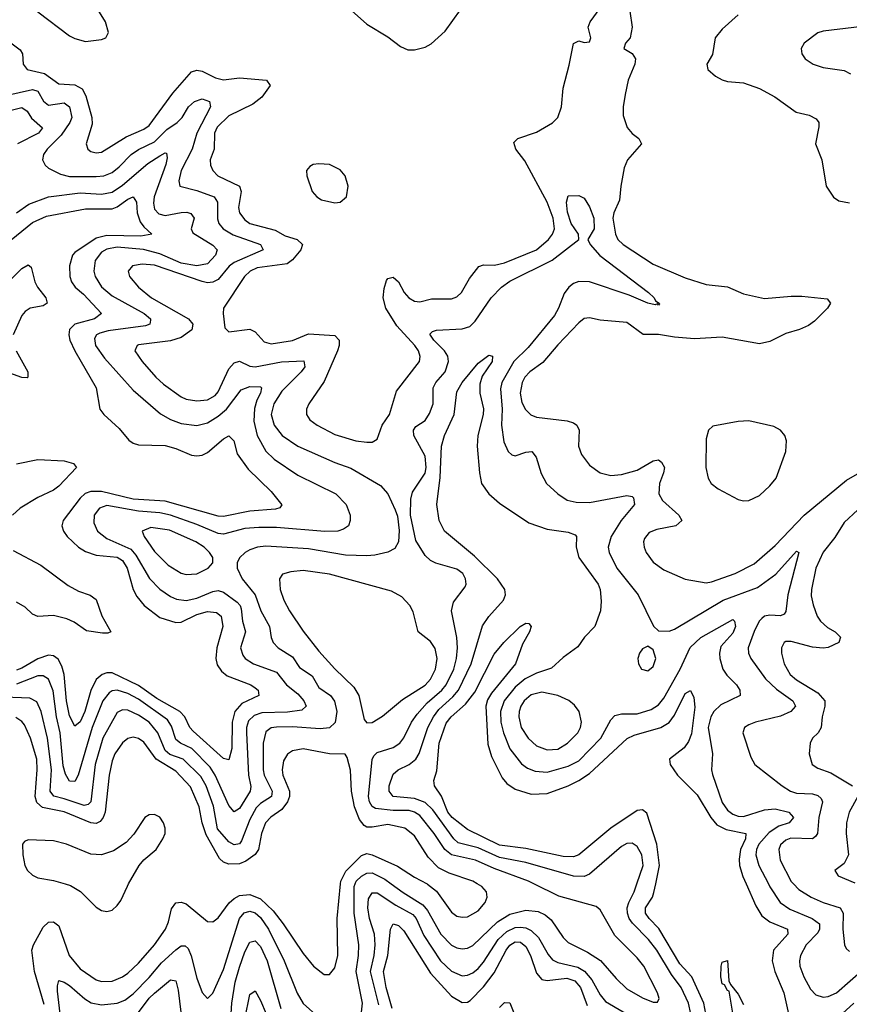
# Model space of a CAD drawing. Header units: inches. Extents: x 1694797 to 1849917, y 907313 to 1017959.
# Tile 333 of 656: x 1711642 to 1714769, y 1009546 to 1013258. Entities that reach past the tile are written whole.
import ezdxf

# ---------------------------------------------------------------- set-up
doc = ezdxf.new("R2010")
doc.units = ezdxf.units.IN
doc.header["$MEASUREMENT"] = 0
doc.layers.add('B7010', color=7, linetype='Continuous')
doc.layers.add('B7011', color=7, linetype='Continuous')

msp = doc.modelspace()

# ---------------------------------------------------------------- linework, layer by layer
at = {"layer": 'B7010', "color": 5}
for points, elevation in [([(1711734.2, 1009545.8), (1711697.5, 1009670), (1711687.6, 1009750), (1711693.8, 1009770), (1711730, 1009837.1), (1711750, 1009855.6), (1711770, 1009857.2), (1711790, 1009841.8), (1711828.9, 1009730), (1711870, 1009680.1), (1711930, 1009638.2), (1711950, 1009632), (1711990, 1009633.1), (1712030, 1009649.1), (1712050, 1009663.4), (1712090, 1009701.7), (1712149.9, 1009770), (1712192, 1009830), (1712203.2, 1009856.8), (1712214.4, 1009905.6), (1712230, 1009929.3), (1712250, 1009931.7), (1712270, 1009925), (1712350, 1009858.8), (1712370, 1009857.2), (1712390, 1009871.9), (1712431.7, 1009928.3), (1712450, 1009945.4), (1712470, 1009956.5), (1712510, 1009960.6), (1712550, 1009943.3), (1712598, 1009898), (1712635.4, 1009850), (1712710, 1009737.3), (1712750, 1009690.2), (1712790, 1009658.6), (1712810, 1009658.5), (1712830, 1009683.7), (1712840.7, 1009730), (1712838.5, 1009870), (1712851.6, 1010000)], 880), ([(1711813.4, 1010000), (1711833.7, 1009993.7), (1711871.6, 1009971.6), (1711930, 1009912.7), (1711950, 1009899.7), (1711970, 1009896.2), (1711990, 1009901.3), (1712010, 1009918.3), (1712022.8, 1009937.2), (1712047.9, 1009992.1), (1712052.4, 1010000)], 920), ([(1712930, 1009517.1), (1712934.4, 1009550), (1712910.5, 1009670), (1712919.4, 1009730), (1712919.9, 1009770), (1712902.1, 1009890), (1712902.2, 1009990), (1712906.5, 1010000)], 860), ([(1713042.5, 1010000), (1713087.3, 1009967.3), (1713161, 1009921), (1713179.5, 1009899.5), (1713230, 1009810.1), (1713270, 1009769.6), (1713290, 1009758.7), (1713310, 1009755), (1713330, 1009758), (1713350, 1009767.6), (1713443.4, 1009856.6), (1713490, 1009886.2), (1713550, 1009901.2), (1713595.7, 1009895.7), (1713623.2, 1009883.2), (1713645.2, 1009865.2), (1713690, 1009798.4), (1713710, 1009778.8), (1713782.6, 1009742.6), (1713831.3, 1009711.3), (1713890, 1009643.5), (1713930, 1009605), (1713990, 1009570.2), (1714030, 1009554.6), (1714046.3, 1009553.7), (1714051.8, 1009568.2), (1714046.6, 1009590), (1713994.6, 1009690), (1713970, 1009721), (1713884.9, 1009804.9), (1713830, 1009902), (1713814.8, 1009914.8), (1713673.6, 1009953.6), (1713580, 1010000)], 860), ([(1713178.2, 1010000), (1713179.4, 1009999.4), (1713212.9, 1009972.9), (1713270, 1009892.9), (1713290, 1009879), (1713310, 1009874.2), (1713330, 1009876.3), (1713370, 1009898.9), (1713397.1, 1009930), (1713404.1, 1009950), (1713401.4, 1009970), (1713383.5, 1009990), (1713366.6, 1010000)], 880), ([(1714171.8, 1009510), (1714162.5, 1009550), (1714135.8, 1009610), (1714098.4, 1009658.4), (1714043.5, 1009750), (1714012.7, 1009790), (1713952.2, 1009852.2), (1713939.4, 1009870), (1713932.6, 1009890), (1713931.9, 1009910), (1713937.5, 1009930), (1713958.2, 1009970), (1713968.4, 1010000)], 840), ([(1714227.9, 1009510), (1714220.3, 1009550), (1714174.9, 1009650), (1714130, 1009698.4), (1714051.7, 1009831.7), (1714014.2, 1009870), (1714001.5, 1009890), (1714001.5, 1009910), (1714027, 1009950), (1714032.5, 1009967.5), (1714039.2, 1010000)], 820), ([(1714380.3, 1010000), (1714417, 1009917), (1714440, 1009880), (1714470, 1009857), (1714535.9, 1009830), (1714537.3, 1009810), (1714483, 1009750), (1714478.3, 1009710), (1714488.8, 1009670), (1714522.2, 1009590), (1714539.3, 1009510), (1714550, 1009488.2), (1714570, 1009470.9), (1714604.4, 1009464.4), (1714650, 1009467.3), (1714690, 1009478.4), (1714730, 1009499.5), (1714785.6, 1009550)], 820), ([(1714464.1, 1010000), (1714470, 1009988.5), (1714509, 1009930), (1714544.4, 1009904.4), (1714629.3, 1009870), (1714656.6, 1009850), (1714656.9, 1009830), (1714650, 1009815.8), (1714607, 1009770), (1714585, 1009730), (1714580.8, 1009710), (1714582.2, 1009690), (1714597.2, 1009650), (1714622.9, 1009602.9), (1714642.4, 1009582.4), (1714670, 1009572.6), (1714690, 1009575.7), (1714721.4, 1009590), (1714875.1, 1009724.9)], 840), ([(1714559.1, 1010000), (1714579.2, 1009979.2), (1714625.8, 1009950), (1714670, 1009930.5), (1714734.6, 1009910), (1714745.7, 1009890), (1714744.4, 1009830), (1714750.8, 1009770.8), (1714756.8, 1009756.8), (1714770, 1009745.4)], 860), ([(1712995.3, 1009544.7), (1712964, 1009670), (1712977.7, 1009730), (1712981.6, 1009770), (1712979.7, 1009810), (1712959.9, 1009870), (1712954.4, 1009910), (1712956.8, 1009943.2), (1712970, 1009966.3), (1712990, 1009966), (1713059.7, 1009919.7), (1713124.3, 1009884.3), (1713137, 1009870), (1713165.4, 1009805.4), (1713228.6, 1009710), (1713270, 1009671.5), (1713310, 1009653.7), (1713330, 1009655.6), (1713350, 1009664.7), (1713370, 1009681.4), (1713390, 1009704.7), (1713445.8, 1009790), (1713478.8, 1009821.2), (1713510, 1009835.1), (1713530, 1009836.9), (1713550, 1009834.1), (1713570, 1009824.9), (1713597.8, 1009797.8), (1713633.5, 1009733.5), (1713650, 1009713.5), (1713670, 1009703.5), (1713745.6, 1009685.6), (1713770.8, 1009670.8), (1713799, 1009639), (1713830, 1009582.1), (1713850, 1009556.6), (1713968.1, 1009488.1)], 840), ([(1711794.8, 1009510), (1711784, 1009596), (1711784, 1009616), (1711790, 1009635.3), (1711810, 1009629.2), (1711830, 1009616.4), (1711887.2, 1009567.2), (1711911.7, 1009551.7), (1711950, 1009543.9), (1712010, 1009550.1), (1712038.3, 1009561.7), (1712070, 1009585.7), (1712130, 1009646.9), (1712177, 1009703), (1712230, 1009751.9), (1712250, 1009766.2), (1712266.3, 1009766.3), (1712276.7, 1009756.7), (1712288.9, 1009728.9), (1712310, 1009644.9), (1712330, 1009590.4), (1712350, 1009567.7), (1712370, 1009588.2), (1712410, 1009677.6), (1712469.9, 1009870), (1712488.5, 1009891.5), (1712510, 1009896.8), (1712530, 1009890.7), (1712550, 1009873.6), (1712579.9, 1009830), (1712638.3, 1009710), (1712687.7, 1009587.7), (1712710, 1009549.4), (1712770, 1009496.1)], 860), ([(1713045.7, 1009530), (1713023.6, 1009610), (1713012.9, 1009670), (1713029.9, 1009730), (1713039.9, 1009830), (1713050, 1009849.2), (1713070, 1009842.8), (1713090, 1009823), (1713190, 1009663), (1713270, 1009576.6), (1713310, 1009553.5), (1713330, 1009553.9), (1713339.4, 1009560.6), (1713390, 1009611.7), (1713430, 1009664.2), (1713475.2, 1009750), (1713490, 1009768.9), (1713510, 1009781.1), (1713530, 1009780.4), (1713550, 1009763.8), (1713567, 1009730), (1713590, 1009663.5), (1713610, 1009639.8), (1713630, 1009635.9), (1713704.7, 1009644.7), (1713734.8, 1009634.8), (1713756.3, 1009610), (1713781.4, 1009541.4)], 820), ([(1712429.9, 1009370.1), (1712441.5, 1009550), (1712454.7, 1009630), (1712470, 1009685.6), (1712490, 1009744), (1712510, 1009780.2), (1712530, 1009784.8), (1712550, 1009764.2), (1712574.2, 1009710), (1712626.3, 1009530)], 840), ([(1714333.7, 1009490), (1714316.1, 1009596.1), (1714310, 1009598.4), (1714299.1, 1009619.1), (1714290, 1009623.1), (1714285, 1009650), (1714285.5, 1009690), (1714290, 1009704.9), (1714310, 1009711.3), (1714315.1, 1009635.1), (1714320.7, 1009620.7), (1714350, 1009584.9), (1714370, 1009544.9)], 780), ([(1712090, 1009515.4), (1712130, 1009569.3), (1712150, 1009587.6), (1712210, 1009638.1), (1712230, 1009635.2), (1712239.3, 1009599.3), (1712254.5, 1009474.5)], 840), ([(1712490, 1009490.4), (1712510, 1009583.1), (1712530, 1009596.5), (1712550, 1009560.2), (1712613.3, 1009410)], 820), ([(1713450, 1009533.6), (1713470, 1009553.5), (1713490, 1009551.6), (1713518.9, 1009478.9)], 780)]:
    msp.add_lwpolyline(points, dxfattribs=dict(at, elevation=elevation))
at = {"layer": 'B7011', "color": 5}
for points, elevation in [([(1711630.5, 1013589.5), (1711610, 1013578), (1711590, 1013556), (1711585.8, 1013530), (1711606.9, 1013410), (1711626.9, 1013370), (1711710, 1013287.5), (1711830, 1013197.7), (1711850, 1013186.7), (1711890, 1013176), (1711950, 1013183.2), (1711967, 1013190), (1711976.4, 1013210), (1711965.3, 1013250), (1711914.4, 1013334.4), (1711862.5, 1013402.5), (1711781.5, 1013490), (1711698.7, 1013570), (1711670, 1013582.6)], 920), ([(1712770, 1012715.3), (1712748, 1012712), (1712735, 1012705), (1712722.8, 1012690), (1712723.9, 1012670), (1712745, 1012610), (1712761.8, 1012590), (1712779.6, 1012579.6), (1712830, 1012568), (1712850, 1012570.2), (1712873.7, 1012590), (1712879.6, 1012630), (1712868.9, 1012670), (1712850, 1012692.7), (1712810, 1012711.9)], 920), ([(1714390, 1011745.5), (1714350, 1011743.9), (1714254.2, 1011725.8), (1714238.5, 1011710), (1714230, 1011678), (1714228.8, 1011570), (1714237.5, 1011530), (1714248.2, 1011510), (1714274.6, 1011490), (1714350, 1011449.3), (1714370, 1011444.1), (1714390, 1011446), (1714430, 1011464.7), (1714470, 1011500.7), (1714493.2, 1011530), (1714529.8, 1011630), (1714532.9, 1011670), (1714526, 1011690), (1714509.7, 1011710), (1714484.8, 1011724.8)], 920), ([(1712136.8, 1011343.2), (1712103.6, 1011330), (1712110.9, 1011310), (1712150, 1011252.9), (1712201.1, 1011201.1), (1712250, 1011171.8), (1712270, 1011166.1), (1712310, 1011169), (1712352, 1011190), (1712369.8, 1011210), (1712369.8, 1011230), (1712358, 1011250), (1712337.4, 1011270), (1712305.5, 1011290), (1712206.6, 1011333.4)], 860), ([(1712710, 1011181.4), (1712663.4, 1011176.6), (1712632.4, 1011167.6), (1712620.7, 1011150), (1712623.9, 1011110), (1712638, 1011070), (1712659.5, 1011030), (1712710, 1010953), (1712770, 1010878), (1712830, 1010811), (1712901.5, 1010741.5), (1712920.1, 1010710), (1712940.2, 1010620.2), (1712950, 1010606.7), (1712970, 1010609.1), (1713010, 1010632.8), (1713084.8, 1010695.2), (1713170, 1010749.3), (1713190, 1010772.1), (1713209.5, 1010810), (1713215.6, 1010850), (1713207.6, 1010887.6), (1713190, 1010913.3), (1713144, 1010950), (1713125.4, 1011025.4), (1713112.8, 1011050), (1713082.3, 1011082.3), (1713043.6, 1011103.6), (1712810, 1011168.1)], 880), ([(1714010, 1010896), (1713990, 1010886), (1713978, 1010870), (1713972.4, 1010850), (1713974.9, 1010830), (1713985.5, 1010810), (1714010, 1010803.7), (1714030, 1010819.3), (1714039.7, 1010850), (1714030, 1010882.7)], 860), ([(1713610, 1010722.3), (1713570, 1010713), (1713543.8, 1010690), (1713530.6, 1010670), (1713524.3, 1010650), (1713523.1, 1010630), (1713532.8, 1010590), (1713558, 1010550), (1713590, 1010520.6), (1713630, 1010505), (1713670, 1010507.9), (1713706.3, 1010530), (1713745.9, 1010570), (1713756.2, 1010590), (1713760.2, 1010610), (1713750.6, 1010650), (1713733.7, 1010673.7), (1713712.1, 1010692.1), (1713670.7, 1010710.7)], 860)]:
    msp.add_lwpolyline(points, close=True, dxfattribs=dict(at, elevation=elevation))
for points, elevation in [([(1711598.9, 1013178.9), (1711644.2, 1013144.2), (1711652.4, 1013130), (1711655.3, 1013090), (1711670.1, 1013070.1), (1711735.7, 1013055.7), (1711790, 1013016.9), (1711850, 1013011.9), (1711877, 1012997), (1711890.9, 1012970.9), (1711914.2, 1012890), (1711915.2, 1012864.8), (1711892.8, 1012790), (1711898.9, 1012770), (1711910, 1012760.8), (1711930, 1012756.2), (1711950, 1012758.2), (1712043.8, 1012816.2), (1712110, 1012845), (1712130, 1012859.7), (1712218.8, 1012981.2), (1712290, 1013062), (1712310, 1013068.2), (1712330, 1013064.2), (1712379.5, 1013039.5), (1712410, 1013031.7), (1712470, 1013038.7), (1712572.7, 1013030), (1712585.5, 1013010), (1712554.4, 1012965.6), (1712520.3, 1012939.7), (1712430, 1012895.3), (1712386.8, 1012853.2), (1712376.4, 1012830), (1712375.6, 1012770), (1712360.4, 1012730), (1712361.5, 1012710), (1712369.5, 1012690), (1712388.7, 1012670), (1712470.7, 1012630), (1712476.6, 1012610), (1712466.2, 1012550), (1712470.7, 1012530), (1712490, 1012503.6), (1712510, 1012489.3), (1712604.7, 1012464.7), (1712642.7, 1012442.7), (1712687.6, 1012430), (1712707.6, 1012410), (1712702, 1012390), (1712670, 1012352.5), (1712650, 1012337.7), (1712537.3, 1012322.7), (1712510.8, 1012310), (1712489.6, 1012290), (1712410.2, 1012170), (1712408.6, 1012150), (1712415.8, 1012095.8), (1712430, 1012081.1), (1712510, 1012091.7), (1712530, 1012081.4), (1712563.9, 1012043.9), (1712590, 1012036.3), (1712670, 1012048.3), (1712730, 1012073.5), (1712830, 1012067.6), (1712846.6, 1012050), (1712846.4, 1012030), (1712839.4, 1012010), (1712790, 1011894.2), (1712732.4, 1011810), (1712723.6, 1011790), (1712723.6, 1011770), (1712736.1, 1011750), (1712763.2, 1011730), (1712830, 1011694.1), (1712909, 1011671), (1712950, 1011665.2), (1712970, 1011665.4), (1712990, 1011677), (1713008.4, 1011730), (1713036.5, 1011770), (1713062.9, 1011857.1), (1713149, 1011970), (1713151.7, 1011988.3), (1713145, 1012010), (1713131.3, 1012030), (1713063.4, 1012103.4), (1713021.5, 1012170), (1713012, 1012210), (1713015.6, 1012244.4), (1713024.9, 1012275.1), (1713030, 1012282.8), (1713050, 1012287.9), (1713070, 1012270.3), (1713091.8, 1012230), (1713108.7, 1012210), (1713130, 1012197.4), (1713150, 1012195), (1713194.3, 1012205.7), (1713270, 1012206), (1713290, 1012213), (1713307, 1012230), (1713337.4, 1012282.6), (1713372.1, 1012327.9), (1713390, 1012333.4), (1713432.1, 1012332.1), (1713470, 1012341.6), (1713589.6, 1012390.4), (1713634.9, 1012430), (1713650.4, 1012450), (1713657.4, 1012470), (1713653.1, 1012510), (1713630, 1012570.5), (1713546, 1012726), (1713512.3, 1012770), (1713505, 1012795), (1713519.5, 1012810), (1713590, 1012833.6), (1713650, 1012869.6), (1713670.4, 1012890), (1713684.8, 1012930), (1713690, 1013000.5), (1713713.6, 1013086.4), (1713730, 1013168.2), (1713750, 1013178.7), (1713770, 1013172.7), (1713790, 1013174.8), (1713794.2, 1013190), (1713784.2, 1013230), (1713792.8, 1013250), (1713830, 1013301)], 880), ([(1712870, 1013313), (1712950, 1013241.3), (1713030, 1013192.9), (1713077.2, 1013157.2), (1713104.7, 1013144.7), (1713130, 1013143.9), (1713170, 1013154.7), (1713193, 1013167), (1713245.6, 1013214.4), (1713304.1, 1013295.9)], 920), ([(1713942, 1013290), (1713950.5, 1013230.5), (1713943, 1013190), (1713925.5, 1013170), (1713918.8, 1013150), (1713950, 1013130.5), (1713962.8, 1013110), (1713961.2, 1013090), (1713935.6, 1013030), (1713923.8, 1012976.2), (1713916.2, 1012930), (1713916.5, 1012896.5), (1713931.2, 1012851.2), (1713950, 1012828.9), (1713975.5, 1012810), (1713986.4, 1012790), (1713933.2, 1012730), (1713920.3, 1012699.7), (1713907.3, 1012630), (1713902.9, 1012577.1), (1713881.2, 1012530), (1713877.9, 1012510), (1713887.4, 1012450), (1713896.8, 1012430), (1713916.8, 1012410), (1714030, 1012336.4), (1714150, 1012285.5), (1714230, 1012260.1), (1714310, 1012251.6), (1714370, 1012225.1), (1714450, 1012206.9), (1714550, 1012216.3), (1714590, 1012215.2), (1714685.5, 1012205.5), (1714698.3, 1012190), (1714686.5, 1012170), (1714638.3, 1012121.7), (1714614.9, 1012105.1), (1714581.3, 1012090), (1714530, 1012075.4), (1714470, 1012044.7), (1714430, 1012036), (1714290, 1012061.8), (1714185.4, 1012054.6), (1714110, 1012060.9), (1714050, 1012071.8), (1713991.6, 1012071.6), (1713930, 1012116.5), (1713830, 1012125.7), (1713790, 1012134.5), (1713770, 1012131), (1713750, 1012115.8), (1713670, 1012032.8), (1713614, 1011966), (1713564.8, 1011930), (1713546.1, 1011910), (1713536.3, 1011890), (1713528.3, 1011850), (1713534.7, 1011814.7), (1713548.1, 1011788.1), (1713568.4, 1011768.4), (1713590, 1011759.6), (1713705.3, 1011745.3), (1713730, 1011738.3), (1713742, 1011730), (1713750.7, 1011710), (1713748.6, 1011650), (1713759.5, 1011619.5), (1713790, 1011579.1), (1713830, 1011549.5), (1713870, 1011539.9), (1713910, 1011543.2), (1713970, 1011560.4), (1714030, 1011595.5), (1714050, 1011598.2), (1714061.3, 1011590), (1714072.3, 1011570), (1714069.1, 1011550), (1714053.1, 1011510), (1714051.3, 1011470), (1714065.4, 1011445.4), (1714125.9, 1011390), (1714138.4, 1011370), (1714115.3, 1011350), (1714043.8, 1011336.2), (1714015.1, 1011324.9), (1713997.3, 1011302.7), (1713993.4, 1011290), (1713995.5, 1011270), (1714003.5, 1011250), (1714030, 1011213), (1714070, 1011184.2), (1714150, 1011149.2), (1714230, 1011135.7), (1714250, 1011138.3), (1714338.5, 1011170), (1714410, 1011206.4), (1714490, 1011276), (1714598.5, 1011390), (1714757.9, 1011522.1), (1714850, 1011574.6)], 880), ([(1714350, 1013276.5), (1714290, 1013222.9), (1714263.8, 1013190), (1714253, 1013127), (1714232, 1013090), (1714236.4, 1013070), (1714264.8, 1013044.8), (1714290, 1013031.4), (1714310, 1013025.2), (1714370, 1013019.7), (1714430, 1012998.9), (1714487.8, 1012967.8), (1714568.7, 1012910), (1714618, 1012898), (1714644.8, 1012884.8), (1714654.4, 1012870), (1714654.2, 1012854.2), (1714642.2, 1012790), (1714665.5, 1012730), (1714682, 1012630), (1714708.9, 1012588.9), (1714730, 1012575.8), (1714770, 1012567.2)], 920), ([(1714870, 1013238.5), (1714670, 1013214.8), (1714650, 1013208.4), (1714599.3, 1013170), (1714588.2, 1013150), (1714590.4, 1013130), (1714603.1, 1013110), (1714633.4, 1013090), (1714670, 1013077.3), (1714750, 1013066.5), (1714773.8, 1013053.8)], 940), ([(1711590, 1012972), (1711690, 1012995.3), (1711710, 1012988.3), (1711731.2, 1012951.2), (1711750, 1012936.2), (1711810, 1012945.2), (1711829.4, 1012929.4), (1711837.9, 1012890), (1711831.3, 1012870), (1711797.7, 1012822.3), (1711746, 1012770), (1711731.9, 1012750), (1711728.4, 1012730), (1711738, 1012710), (1711750, 1012698.6), (1711795.3, 1012675.3), (1711830, 1012667.4), (1711930, 1012666.7), (1711958.5, 1012670), (1711990, 1012682.1), (1712017.2, 1012702.8), (1712062.3, 1012750), (1712090, 1012768.4), (1712150, 1012797.4), (1712196.2, 1012843.8), (1712235.8, 1012870), (1712255, 1012890), (1712278.3, 1012930), (1712301.1, 1012950), (1712330, 1012959.8), (1712357.2, 1012950), (1712361.1, 1012930), (1712309.3, 1012830), (1712291.6, 1012770), (1712250.7, 1012690), (1712241.7, 1012650), (1712245.8, 1012630), (1712310, 1012614.1), (1712374.8, 1012590), (1712387.1, 1012570), (1712387.1, 1012507.1), (1712392.8, 1012490), (1712408.5, 1012470), (1712446.7, 1012446.7), (1712549.1, 1012410), (1712559.7, 1012390), (1712450, 1012343.2), (1712431.4, 1012328.6), (1712390, 1012278.4), (1712370, 1012268.5), (1712350, 1012266.3), (1712330, 1012270.5), (1712150, 1012332.3), (1712103.8, 1012336.2), (1712067.4, 1012330), (1712050.3, 1012309.7), (1712056, 1012290), (1712089.5, 1012250), (1712138.9, 1012210), (1712278.5, 1012130), (1712294.6, 1012110), (1712291.2, 1012088.8), (1712250, 1012060.1), (1712210, 1012047.6), (1712090, 1012032.3), (1712084.7, 1012030), (1712076.6, 1012010), (1712103, 1011970), (1712155.5, 1011910), (1712184.3, 1011884.3), (1712250, 1011836.2), (1712270, 1011828), (1712310, 1011821.7), (1712350, 1011825.5), (1712378.3, 1011841.7), (1712390, 1011855.1), (1712430, 1011941.7), (1712450, 1011964.5), (1712470, 1011970.8), (1712510, 1011952), (1712530, 1011949.4), (1712628.8, 1011968.8), (1712712.4, 1011972.4), (1712716.6, 1011950), (1712703, 1011930), (1712630, 1011858.1), (1712600.5, 1011810), (1712589.3, 1011770), (1712601.6, 1011730), (1712631, 1011691), (1712690, 1011650.6), (1712829.3, 1011589.3), (1712890, 1011567.9), (1713002.2, 1011502.2), (1713029.3, 1011470), (1713057.5, 1011410), (1713065.9, 1011385.9), (1713072.1, 1011332.1), (1713069.3, 1011290), (1713055.6, 1011264.4), (1713030, 1011250.6), (1712980.3, 1011239.7), (1712950, 1011236.6), (1712870, 1011239.3), (1712730, 1011263.5), (1712570, 1011273.5), (1712538.4, 1011270), (1712510, 1011259.9), (1712492.4, 1011250), (1712470.8, 1011229.2), (1712461.2, 1011210), (1712462, 1011190), (1712481, 1011150), (1712529.8, 1011089.8), (1712550.5, 1011030), (1712583.4, 1010970), (1712589.6, 1010929.6), (1712597.4, 1010910), (1712616.2, 1010890), (1712670, 1010855.5), (1712696.3, 1010816.3), (1712744.2, 1010784.2), (1712770, 1010740.4), (1712813.6, 1010710), (1712828.7, 1010688.7), (1712837.5, 1010650), (1712831.2, 1010608.8), (1712810, 1010588.3), (1712775, 1010585), (1712670, 1010592.1), (1712609.4, 1010590.6), (1712590, 1010588.2), (1712570, 1010573.8), (1712559.2, 1010530), (1712560.1, 1010430), (1712563.9, 1010410), (1712593.5, 1010350), (1712591.2, 1010330), (1712550, 1010303.5), (1712533, 1010287), (1712510, 1010242.8), (1712477.8, 1010162.2), (1712470, 1010151.7), (1712450, 1010147.3), (1712430, 1010159.2), (1712387.6, 1010207.6), (1712372.8, 1010292.8), (1712344.5, 1010370), (1712324.9, 1010404.9), (1712258.3, 1010470), (1712208.5, 1010488.5), (1712190, 1010503.3), (1712162.8, 1010570), (1712130, 1010609.9), (1712090, 1010636.8), (1712050, 1010654.9), (1712030, 1010656), (1712010, 1010645.7), (1711955.5, 1010550), (1711927, 1010450), (1711910, 1010309.8), (1711900.4, 1010299.6), (1711885, 1010295), (1711810, 1010321.2), (1711770.2, 1010330.2), (1711756.9, 1010350), (1711761.8, 1010430), (1711746.8, 1010550), (1711723.5, 1010650), (1711706.9, 1010686.9), (1711679.8, 1010699.8), (1711584.5, 1010704.5)], 860), ([(1711590, 1012911.7), (1711650, 1012926.5), (1711670, 1012913.2), (1711686.9, 1012886.9), (1711728, 1012850), (1711713.4, 1012830), (1711633.2, 1012790)], 840), ([(1711630, 1012529.6), (1711676.9, 1012563.1), (1711750, 1012590.4), (1711870, 1012605), (1711950, 1012600.9), (1711990, 1012607.4), (1712030, 1012634.6), (1712124.6, 1012715.4), (1712170, 1012745.3), (1712190, 1012756.3), (1712194.9, 1012754.9), (1712197.6, 1012737.6), (1712192.7, 1012712.7), (1712148.9, 1012590), (1712146.3, 1012566.3), (1712150, 1012544.1), (1712166, 1012526), (1712190, 1012519.7), (1712250.9, 1012530.9), (1712272, 1012532), (1712287.5, 1012527.5), (1712299.4, 1012510), (1712288.7, 1012470), (1712294.5, 1012454.5), (1712370, 1012407.7), (1712386.3, 1012390), (1712380.1, 1012370), (1712350, 1012337.5), (1712309.4, 1012330.6), (1712250, 1012340.5), (1712170, 1012376), (1712108.6, 1012391.4), (1712010, 1012400.4), (1711970, 1012393.5), (1711950, 1012381.1), (1711926.2, 1012350), (1711921.4, 1012310), (1711926, 1012290), (1711950, 1012250.9), (1711990, 1012216.8), (1712111.5, 1012150), (1712135.4, 1012130), (1712135.3, 1012124.7), (1712132.8, 1012110), (1712115.8, 1012104.2), (1711975.4, 1012084.6), (1711944.3, 1012075.7), (1711931.9, 1012070), (1711924.2, 1012055.8), (1711928.1, 1012030), (1711962, 1011982), (1712070, 1011861), (1712172.8, 1011772.8), (1712210.5, 1011750.5), (1712250, 1011736.1), (1712310, 1011728.3), (1712350, 1011738.9), (1712390, 1011763.6), (1712421, 1011790), (1712476.9, 1011863.1), (1712510, 1011874.7), (1712550, 1011873.7), (1712553, 1011870), (1712549.4, 1011850), (1712536.1, 1011823.9), (1712527.4, 1011792.6), (1712525.1, 1011745.1), (1712537.2, 1011690), (1712570, 1011630.9), (1712600.7, 1011600.7), (1712690, 1011540.4), (1712833.6, 1011470), (1712873, 1011430), (1712887.9, 1011390), (1712887.8, 1011370), (1712881.1, 1011350), (1712862.6, 1011337.4), (1712840.7, 1011330), (1712791.7, 1011328.3), (1712610, 1011343.2), (1712543.5, 1011343.5), (1712490, 1011340.4), (1712410, 1011319.1), (1712390, 1011321.1), (1712310, 1011354.9), (1712210, 1011390.5), (1712170, 1011399.5), (1712090, 1011405.2), (1711970, 1011426.4), (1711943, 1011417), (1711922.5, 1011390), (1711921, 1011361), (1711935.5, 1011330), (1711970, 1011302.5), (1712061.4, 1011261.4), (1712079.9, 1011239.9), (1712131.2, 1011151.2), (1712170, 1011111.7), (1712210, 1011083.4), (1712233, 1011073), (1712270, 1011068.2), (1712310, 1011077.4), (1712370, 1011102.5), (1712390, 1011105.7), (1712410, 1011099.6), (1712461.6, 1011061.6), (1712472.5, 1011050), (1712476.7, 1011036.7), (1712481.5, 1010990), (1712493.3, 1010950), (1712474.1, 1010890), (1712482.5, 1010862.5), (1712491.9, 1010850), (1712523.9, 1010830), (1712610, 1010798.6), (1712648, 1010750), (1712690, 1010716.4), (1712712.5, 1010690), (1712721.5, 1010670), (1712705.2, 1010654.8), (1712651.9, 1010648.1), (1712555.3, 1010644.7), (1712525.7, 1010634.3), (1712504.9, 1010615.1), (1712496.9, 1010590), (1712496.9, 1010570), (1712504.7, 1010410), (1712513.3, 1010366.7), (1712510.5, 1010350), (1712470, 1010284.7), (1712450, 1010272.2), (1712430, 1010296.2), (1712378.9, 1010410), (1712360.3, 1010440.3), (1712290.5, 1010510.5), (1712248.5, 1010530), (1712230, 1010544.6), (1712214.4, 1010594.4), (1712198.9, 1010618.9), (1712090, 1010696.1), (1712050, 1010717.6), (1712010, 1010729.9), (1711990, 1010727.5), (1711979.4, 1010720.6), (1711955.6, 1010690), (1711915.1, 1010590), (1711862.2, 1010410), (1711850, 1010386.4), (1711830, 1010386.8), (1711814.2, 1010414.2), (1711805.4, 1010445.4), (1711794.5, 1010570), (1711780.1, 1010630), (1711767.9, 1010727.9), (1711750, 1010772.3), (1711730, 1010783.9), (1711710, 1010784.3), (1711630, 1010753.4)], 840), ([(1713580, 1010000), (1713559.8, 1010010), (1713430, 1010058.5), (1713360.6, 1010090), (1713270, 1010109.4), (1713243.9, 1010130), (1713204.8, 1010190), (1713150, 1010257.3), (1713130, 1010270.5), (1713110, 1010276.2), (1713050, 1010276.2), (1712983.7, 1010283.7), (1712970, 1010291.9), (1712960.6, 1010310), (1712957, 1010330), (1712970.7, 1010469.3), (1712977.3, 1010482.7), (1712990, 1010495), (1713050, 1010513.7), (1713074.7, 1010530), (1713090, 1010551.1), (1713118.3, 1010610), (1713139.8, 1010640.2), (1713177.5, 1010682.5), (1713232.8, 1010730), (1713249.6, 1010750), (1713277.8, 1010810), (1713288.9, 1010850), (1713292.2, 1010890), (1713289.5, 1010929.5), (1713269.8, 1011030), (1713277.3, 1011062.7), (1713320.5, 1011119.5), (1713324.5, 1011130), (1713322.5, 1011150), (1713312.2, 1011170), (1713290, 1011186), (1713210, 1011208.7), (1713190, 1011219.3), (1713170, 1011238), (1713134.8, 1011294.8), (1713114.7, 1011390), (1713116.6, 1011450), (1713122.6, 1011477.4), (1713170, 1011548.5), (1713173.9, 1011570), (1713170, 1011612.9), (1713128.1, 1011690), (1713126, 1011710), (1713135.1, 1011724.9), (1713170, 1011747), (1713186.7, 1011773.3), (1713200.5, 1011810), (1713200.4, 1011870), (1713210.5, 1011890), (1713245.6, 1011930), (1713257.7, 1011970), (1713255.2, 1011990), (1713242.8, 1012010), (1713202.8, 1012050), (1713187.7, 1012072.3), (1713197.7, 1012082.3), (1713213, 1012087), (1713310, 1012092.2), (1713338.4, 1012101.6), (1713358.7, 1012121.3), (1713419.4, 1012210), (1713458.4, 1012250), (1713490, 1012272.9), (1713648.8, 1012351.2), (1713749.8, 1012430), (1713748.2, 1012450), (1713720.9, 1012490), (1713707.4, 1012532.6), (1713703.2, 1012570), (1713710, 1012594.4), (1713750, 1012595.3), (1713770, 1012585.7), (1713790, 1012552.4), (1713806.5, 1012510), (1713807.8, 1012470), (1713783.1, 1012430), (1713792.5, 1012410), (1713828.9, 1012368.9), (1714012.8, 1012230), (1714033.7, 1012210), (1714038.8, 1012198.8), (1714052.7, 1012190), (1714053.2, 1012186.8), (1714050, 1012182), (1714046.3, 1012186.3), (1714036.7, 1012183.3), (1714010.2, 1012189.8), (1713939.4, 1012219.4), (1713790, 1012269.5), (1713750, 1012271.5), (1713730, 1012263.9), (1713712.2, 1012250), (1713694.5, 1012225.5), (1713672.9, 1012170), (1713657.3, 1012142.7), (1713558, 1012022), (1713504, 1011970), (1713459, 1011890), (1713453.8, 1011866.2), (1713460.5, 1011790), (1713457.7, 1011730), (1713466.3, 1011666.3), (1713483.2, 1011630), (1713497.6, 1011617.6), (1713510, 1011613.6), (1713550, 1011628.1), (1713572.2, 1011630), (1713588.6, 1011608.6), (1713607.1, 1011547.1), (1713628.3, 1011510), (1713670.2, 1011470), (1713706.2, 1011446.2), (1713739.3, 1011439.3), (1713790, 1011437.4), (1713930, 1011463.9), (1713950, 1011460.2), (1713955.2, 1011455.2), (1713959.7, 1011430), (1713909.5, 1011370.5), (1713871.8, 1011310), (1713859.8, 1011270), (1713863.5, 1011250), (1713892.8, 1011190), (1713972.7, 1011090), (1714031.4, 1010971.4), (1714050, 1010954.4), (1714090, 1010953.2), (1714110, 1010960.2), (1714293.7, 1011070), (1714422.6, 1011117.4), (1714492.1, 1011167.9), (1714570, 1011254.7), (1714578.7, 1011250), (1714537.7, 1011090), (1714530, 1011027), (1714523.5, 1011016.5), (1714510, 1011010.7), (1714470, 1011013.4), (1714450, 1011009.9), (1714439.5, 1011000.5), (1714429.6, 1010990), (1714410, 1010951.7), (1714388.4, 1010890), (1714389.5, 1010870), (1714398.1, 1010850), (1714452.6, 1010772.6), (1714494.7, 1010734.7), (1714556, 1010690), (1714566.4, 1010670), (1714549.1, 1010650), (1714510, 1010631.9), (1714414.9, 1010610), (1714390, 1010599.8), (1714373.7, 1010590), (1714367.3, 1010570), (1714397.3, 1010477.3), (1714413.4, 1010450), (1714515.8, 1010370), (1714548, 1010350), (1714570, 1010341.8), (1714630, 1010339), (1714650, 1010333.8), (1714662.5, 1010322.5), (1714668.3, 1010310), (1714653.9, 1010250), (1714649.6, 1010190.4), (1714641.5, 1010178.5), (1714630, 1010169.9), (1714548.1, 1010171.9), (1714530, 1010165.3), (1714510, 1010147.1), (1714503.4, 1010130), (1714508.7, 1010090), (1714550, 1010009.4), (1714559.1, 1010000)], 860), ([(1711610, 1012428.3), (1711690, 1012493.5), (1711743, 1012517), (1711890, 1012545), (1711990, 1012544.9), (1712010, 1012552.5), (1712050, 1012581), (1712070.2, 1012590), (1712082.6, 1012570), (1712084.5, 1012530), (1712096.4, 1012496.4), (1712110, 1012477.6), (1712140.3, 1012450), (1712098.5, 1012441.5), (1711970, 1012445), (1711930, 1012434.5), (1711850, 1012380.4), (1711841, 1012370), (1711830.1, 1012330), (1711830.5, 1012290), (1711836.9, 1012270), (1711851.6, 1012250), (1711882.8, 1012222.8), (1711950.2, 1012150), (1711924, 1012130), (1711849.5, 1012110), (1711830.1, 1012090), (1711827.5, 1012070), (1711831.4, 1012050), (1711849.5, 1012009.5), (1711930.7, 1011870), (1711943.9, 1011790), (1711958.5, 1011770), (1712016.5, 1011716.5), (1712053.1, 1011673.1), (1712070, 1011661.2), (1712090, 1011655), (1712190, 1011652.4), (1712230, 1011641.9), (1712290, 1011616.6), (1712310, 1011613.9), (1712330, 1011617), (1712350, 1011626.4), (1712410, 1011678), (1712430, 1011689.1), (1712449.1, 1011670), (1712461.8, 1011621.8), (1712503.1, 1011563.1), (1712590, 1011479.7), (1712630.3, 1011429.7), (1712622.3, 1011417.7), (1712606.8, 1011413.2), (1712510, 1011404.7), (1712410, 1011385.2), (1712390, 1011386.7), (1712190, 1011443.1), (1712070, 1011450.9), (1711950, 1011479.4), (1711910, 1011479), (1711888.3, 1011471.7), (1711870, 1011454.8), (1711805.6, 1011370), (1711801.1, 1011350), (1711807, 1011330), (1711821.4, 1011310), (1711864.1, 1011270), (1711890, 1011253), (1711930, 1011239.7), (1712010, 1011232.1), (1712030, 1011219.7), (1712046.7, 1011190), (1712069.8, 1011109.8), (1712083.4, 1011083.4), (1712111.4, 1011050), (1712170, 1011004.4), (1712230, 1010985), (1712250, 1010986.7), (1712310, 1011015.7), (1712350, 1011027.4), (1712383.6, 1011023.6), (1712401.6, 1011010), (1712408.3, 1010970), (1712385, 1010890), (1712381.8, 1010850), (1712386.4, 1010826.4), (1712402.2, 1010802.2), (1712424.2, 1010784.2), (1712513.6, 1010750), (1712530, 1010738.6), (1712541.2, 1010730), (1712542.8, 1010710), (1712479.3, 1010680.7), (1712452.9, 1010650), (1712442.8, 1010610), (1712441.5, 1010510), (1712430, 1010467.2), (1712410, 1010473.2), (1712295.5, 1010575.5), (1712283.4, 1010590), (1712263.9, 1010630), (1712246.2, 1010650), (1712159.4, 1010699.4), (1712090, 1010748.4), (1711990, 1010795.9), (1711970, 1010796.3), (1711952.9, 1010790), (1711929.7, 1010770.3), (1711910, 1010729.8), (1711887.6, 1010650), (1711870, 1010611.3), (1711850, 1010594.6), (1711830, 1010633.5), (1711818.2, 1010690), (1711809.4, 1010790), (1711801.3, 1010821.3), (1711787.1, 1010847.1), (1711770, 1010859.5), (1711750, 1010862.5), (1711710, 1010849.1), (1711650, 1010813.5), (1711630, 1010806.4)], 820), ([(1711610, 1012279.6), (1711650, 1012320.4), (1711673.5, 1012333.5), (1711685.4, 1012325.4), (1711698.5, 1012270), (1711709.2, 1012249.2), (1711739.9, 1012210), (1711745.1, 1012190), (1711730, 1012179.9), (1711681.6, 1012170), (1711662.3, 1012157.7), (1711650, 1012142.4), (1711617.7, 1012070)], 780), ([(1711628.2, 1012010), (1711673.2, 1011930), (1711672.9, 1011910), (1711670, 1011908.5), (1711650, 1011909), (1711570, 1011938)], 780), ([(1713968.4, 1010000), (1713992.1, 1010070), (1713987.5, 1010110), (1713970, 1010141), (1713950, 1010153.4), (1713930, 1010152.6), (1713910, 1010141.5), (1713790, 1010036.2), (1713770, 1010027.5), (1713730, 1010029.1), (1713550, 1010081.2), (1713450, 1010099.2), (1713370, 1010136.5), (1713295.1, 1010155.1), (1713278.9, 1010170), (1713198.9, 1010278.9), (1713170, 1010306.6), (1713130, 1010322.6), (1713050, 1010329.9), (1713034.8, 1010350), (1713035.1, 1010370), (1713050, 1010413.8), (1713068.7, 1010430), (1713110.2, 1010449.8), (1713135.4, 1010470), (1713147.9, 1010492.1), (1713179.9, 1010590), (1713201.4, 1010630), (1713222.3, 1010657.7), (1713275.2, 1010704.8), (1713295.9, 1010730), (1713343.6, 1010830), (1713386.8, 1010973.2), (1713410, 1011008.2), (1713466, 1011070), (1713473.5, 1011090), (1713471, 1011110), (1713442.8, 1011150), (1713356.1, 1011236.1), (1713243.4, 1011330), (1713222.8, 1011370), (1713214.1, 1011430), (1713227.2, 1011532.8), (1713232.1, 1011650), (1713243.4, 1011690), (1713280.2, 1011770), (1713290, 1011854.6), (1713309.9, 1011890), (1713370, 1011963.1), (1713410, 1011993.4), (1713424.7, 1011990), (1713423.1, 1011970), (1713385.4, 1011914.6), (1713376.2, 1011883.8), (1713377, 1011850), (1713390, 1011790.7), (1713389.5, 1011770), (1713369.5, 1011690), (1713366.9, 1011650), (1713374.6, 1011550), (1713383.3, 1011510), (1713410, 1011471), (1713450, 1011435), (1713561.7, 1011361.7), (1713630, 1011337.7), (1713710, 1011326.2), (1713736, 1011316), (1713741.1, 1011310), (1713740.1, 1011270), (1713749, 1011230), (1713822.3, 1011130), (1713829.4, 1011110), (1713834, 1011066), (1713831, 1011030), (1713810.2, 1010970), (1713771.2, 1010930), (1713746.2, 1010893.8), (1713690, 1010853.6), (1713646.4, 1010813.6), (1713590, 1010794.8), (1713547.3, 1010772.7), (1713510, 1010741.3), (1713467.7, 1010690), (1713454, 1010650), (1713456, 1010610), (1713465.5, 1010570), (1713490, 1010509.4), (1713533.3, 1010453.3), (1713556.4, 1010436.4), (1713584.7, 1010424.7), (1713630, 1010421.3), (1713710, 1010443.8), (1713750, 1010464.2), (1713832.3, 1010550), (1713870, 1010618), (1713884.9, 1010635.1), (1713910, 1010641.7), (1713970, 1010641.2), (1714022.4, 1010657.6), (1714050, 1010675.4), (1714070, 1010700.1), (1714131.4, 1010810), (1714169.2, 1010890.8), (1714210, 1010928.5), (1714330, 1010997.2), (1714336.5, 1010990), (1714340.4, 1010970), (1714330, 1010945.5), (1714285, 1010895), (1714279.4, 1010870), (1714281.2, 1010850), (1714291.9, 1010810), (1714306.9, 1010786.9), (1714344.1, 1010750), (1714356.5, 1010730), (1714357.3, 1010710), (1714285.1, 1010674.9), (1714258.7, 1010650), (1714246.8, 1010630), (1714237.5, 1010590), (1714253, 1010490), (1714249.4, 1010430), (1714253, 1010413), (1714290, 1010306.4), (1714310, 1010277.5), (1714330, 1010263.1), (1714350, 1010255.6), (1714370, 1010254.5), (1714450, 1010279.9), (1714490, 1010282.9), (1714541.2, 1010270), (1714558.8, 1010250), (1714542.4, 1010230), (1714502.9, 1010217.1), (1714466.4, 1010193.6), (1714428.2, 1010150), (1714418.8, 1010130), (1714416.2, 1010110), (1714428.4, 1010070), (1714464.1, 1010000)], 840), ([(1711630, 1011583.1), (1711710, 1011600.2), (1711810, 1011594.4), (1711844.4, 1011584.4), (1711855.8, 1011570), (1711790, 1011499.9), (1711770, 1011484.4), (1711710, 1011457.4), (1711643.9, 1011416.1), (1711615.2, 1011390)], 780), ([(1714800.9, 1011410), (1714750, 1011362.9), (1714714.6, 1011305.4), (1714670, 1011251.1), (1714643.2, 1011190), (1714626, 1011110), (1714625.5, 1011085.5), (1714632.4, 1011052.4), (1714647.5, 1011010), (1714660.1, 1010990), (1714686.8, 1010966.8), (1714715.8, 1010950), (1714735.8, 1010930), (1714729, 1010910), (1714690, 1010891.6), (1714670, 1010888.3), (1714630, 1010892.1), (1714550, 1010914.2), (1714530, 1010913.5), (1714523.2, 1010910), (1714513.9, 1010890), (1714513.9, 1010870), (1714523.3, 1010830), (1714546, 1010790), (1714569.8, 1010769.8), (1714650, 1010720.7), (1714676.8, 1010690), (1714677.4, 1010670), (1714667.4, 1010630), (1714663.6, 1010590), (1714652.1, 1010570), (1714630.2, 1010550), (1714621, 1010530), (1714617.8, 1010490), (1714629.3, 1010450), (1714650, 1010435.9), (1714699.1, 1010419.1), (1714781.5, 1010370)], 880), ([(1711617, 1011257), (1711721.4, 1011201.4), (1711824.7, 1011124.7), (1711864.1, 1011104.1), (1711908, 1011088), (1711930, 1011072.8), (1711951.2, 1011011.2), (1711984.9, 1010950), (1711974.7, 1010945.3), (1711954.6, 1010945.4), (1711894.1, 1010954.1), (1711847, 1010987), (1711819.6, 1010999.6), (1711770, 1011011.6), (1711710, 1011008.7), (1711690, 1011017.4), (1711663.1, 1011043.1), (1711630, 1011062)], 780), ([(1714039.2, 1010000), (1714053.7, 1010070), (1714043.9, 1010150), (1714006.1, 1010266.1), (1713990, 1010279.8), (1713970, 1010276.5), (1713869.6, 1010210), (1713750, 1010109.9), (1713730, 1010102.5), (1713690, 1010103.1), (1713550, 1010133.5), (1713450, 1010146.4), (1713330, 1010204.8), (1713271.5, 1010250), (1713255.7, 1010270), (1713231.4, 1010331.4), (1713205.3, 1010370), (1713203.5, 1010390), (1713213.8, 1010426.2), (1713223.6, 1010530), (1713250, 1010606.3), (1713268.5, 1010630), (1713322.6, 1010677.4), (1713357, 1010723), (1713430, 1010865.8), (1713467.4, 1010910), (1713528.9, 1010970), (1713550, 1010983.1), (1713561.4, 1010981.4), (1713570.2, 1010970.2), (1713564, 1010950), (1713536.7, 1010903.3), (1713511.1, 1010830), (1713420.3, 1010719.7), (1713405.4, 1010694.6), (1713398.7, 1010670), (1713406.6, 1010526.6), (1713420.3, 1010480.3), (1713460.4, 1010400.4), (1713478.8, 1010378.8), (1713510, 1010356.6), (1713570, 1010337.8), (1713630, 1010341.1), (1713710, 1010369.7), (1713750, 1010389.3), (1713790, 1010415.8), (1713931.5, 1010548.5), (1713958.7, 1010561.3), (1714058.5, 1010590), (1714090, 1010608.5), (1714110, 1010635.7), (1714150, 1010718), (1714170, 1010729.1), (1714183.4, 1010703.4), (1714186.8, 1010666.8), (1714174.6, 1010565.4), (1714163.2, 1010536.8), (1714146.8, 1010513.2), (1714091.5, 1010470), (1714094.1, 1010450), (1714121.1, 1010410), (1714196, 1010336), (1714247.2, 1010250), (1714270, 1010223.2), (1714304.7, 1010204.7), (1714378.9, 1010190), (1714377.8, 1010170), (1714359.3, 1010130), (1714353.8, 1010093.8), (1714355.2, 1010070), (1714368, 1010028), (1714380.3, 1010000)], 820), ([(1713366.6, 1010000), (1713349.7, 1010010), (1713260.7, 1010040.7), (1713221, 1010061), (1713181.4, 1010101.4), (1713130, 1010181.3), (1713093.5, 1010210), (1713030, 1010224.3), (1712970, 1010213.7), (1712950, 1010213.5), (1712940.3, 1010220.3), (1712922.7, 1010242.7), (1712904.2, 1010290), (1712892.8, 1010350), (1712888.8, 1010428.8), (1712876.6, 1010476.6), (1712868.7, 1010488.7), (1712810, 1010490.5), (1712710, 1010509.2), (1712670, 1010501.2), (1712651.1, 1010488.9), (1712636.4, 1010463.6), (1712631, 1010430), (1712634.4, 1010410), (1712658.7, 1010350), (1712658.5, 1010330), (1712651.6, 1010310), (1712630, 1010280.1), (1712588, 1010252), (1712569.1, 1010230.9), (1712553.1, 1010190), (1712541.8, 1010130), (1712529.3, 1010110.7), (1712494.6, 1010085.4), (1712470, 1010076), (1712430, 1010074.6), (1712410, 1010082.5), (1712395.5, 1010095.5), (1712344.8, 1010184.8), (1712330, 1010230), (1712318.3, 1010290), (1712285.7, 1010365.7), (1712230, 1010424.5), (1712156.1, 1010470), (1712110, 1010534), (1712090, 1010548.7), (1712070, 1010553.4), (1712050, 1010548), (1712030, 1010532.5), (1712000.5, 1010490), (1711990, 1010463.9), (1711978.6, 1010410), (1711964.5, 1010270), (1711957.2, 1010250), (1711944.7, 1010235.3), (1711930, 1010227.3), (1711910, 1010229.9), (1711810, 1010271.2), (1711727.5, 1010287.5), (1711706.6, 1010306.6), (1711700.4, 1010330), (1711708.2, 1010430), (1711706.8, 1010470), (1711682.9, 1010550), (1711660.3, 1010600.3), (1711650, 1010612.7), (1711626.9, 1010626.9)], 880), ([(1714801.8, 1010330), (1714768.3, 1010270), (1714758.4, 1010230), (1714757.5, 1010190), (1714766.4, 1010110), (1714750, 1010077.2), (1714714, 1010050), (1714727.3, 1010030), (1714790, 1010004)], 880), ([(1712052.4, 1010000), (1712091.9, 1010070), (1712109.4, 1010090.6), (1712155.8, 1010130), (1712181.6, 1010170), (1712189.8, 1010190), (1712189.8, 1010210), (1712184.1, 1010230), (1712170, 1010252.1), (1712150, 1010262), (1712130, 1010260.3), (1712113.7, 1010250), (1712072.3, 1010187.7), (1712043.7, 1010156.3), (1711995.4, 1010124.6), (1711950.8, 1010109.2), (1711910, 1010112.1), (1711818.7, 1010150), (1711770, 1010162.3), (1711674.1, 1010165.9), (1711660.6, 1010159.4), (1711653.1, 1010150), (1711653.4, 1010110), (1711661.3, 1010070), (1711671.2, 1010050), (1711690, 1010032.9), (1711710, 1010023.2), (1711770, 1010013.4), (1711813.4, 1010000)], 920), ([(1712851.6, 1010000), (1712852.6, 1010010), (1712871.9, 1010048.1), (1712930, 1010107.1), (1712950, 1010114.6), (1712970, 1010110.1), (1713066.4, 1010066.4), (1713130, 1010025.1), (1713178.2, 1010000)], 880), ([(1712906.5, 1010000), (1712910.7, 1010010), (1712930, 1010029.7), (1712950, 1010041.1), (1712970, 1010041.9), (1713018, 1010018), (1713042.5, 1010000)], 860)]:
    msp.add_lwpolyline(points, dxfattribs=dict(at, elevation=elevation))

doc.saveas('drawing.dxf')
